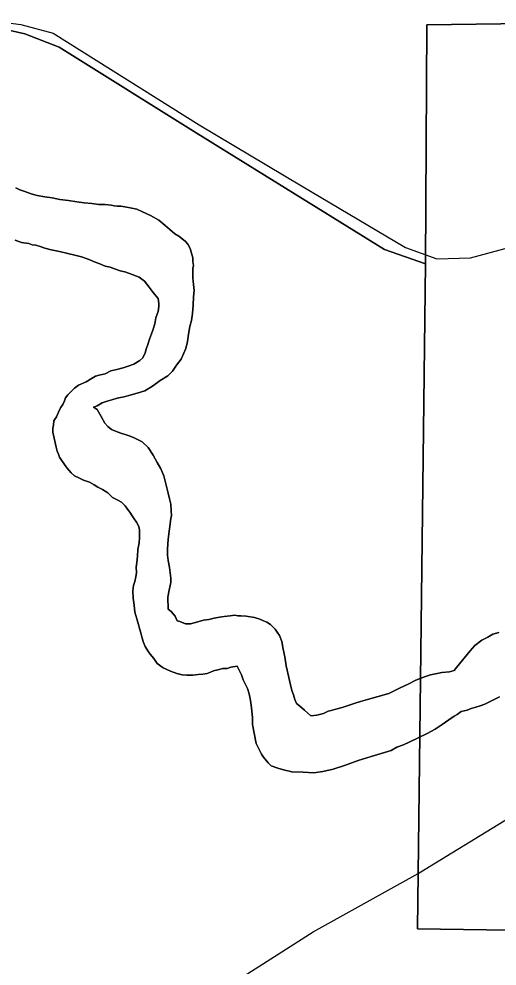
# Model space of a CAD drawing. Extents: x 2010165 to 2382125, y 1060529 to 1407316.
# Drawn here: x 2267902 to 2269525, y 1246104 to 1249319 of the extents above; entities that cross this region are included whole.
import ezdxf

# ---------------------------------------------------------------- set-up
doc = ezdxf.new("R2010")
doc.units = 0
for name, color, linetype in [('GM_X_City_Street', 7, 'Continuous'), ('GM_X_Corporation', 7, 'Continuous'), ('GM_X_Major_River', 7, 'Continuous')]:
    doc.layers.add(name, color=color, linetype=linetype)

msp = doc.modelspace()

# ---------------------------------------------------------------- linework, layer by layer
at = {"layer": 'GM_X_City_Street'}
for points in [[(2266627.6, 1249180.9), (2266732.8, 1249194.6), (2267599.6, 1249312.9), (2267777, 1249317.1), (2267907.9, 1249300.2), (2268017.7, 1249270.7), (2268513.6, 1248959), (2268861.4, 1248752.7)], [(2268861.4, 1248752.7), (2269214.5, 1248543.2), (2269320.5, 1248505.1), (2269434.6, 1248507.9), (2269565, 1248543.2), (2269673.6, 1248632.9), (2269849.5, 1248810.8), (2270146.7, 1249125.3)], [(2269295.5, 1246442), (2269604.4, 1246631.6)], [(2267288.1, 1245172.4), (2267326.6, 1245209.6), (2267424.8, 1245272.1), (2267673.9, 1245433.8), (2267995.7, 1245645.3), (2268441.7, 1245927.7), (2268900.4, 1246220.5), (2269256.6, 1246418.1), (2269295.5, 1246442)]]:
    msp.add_lwpolyline(points, dxfattribs=at)
at = {"layer": 'GM_X_Corporation'}
for points in [[(2270794.1, 1249318.9), (2269286.2, 1249299), (2269282.3, 1248487.8), (2269143, 1248536.1), (2268503.4, 1248932.1), (2268038.7, 1249223.2), (2267922.3, 1249268.4), (2267785.9, 1249299.4), (2267701.9, 1249300.7), (2267449.9, 1249268.5), (2267276, 1249239), (2267049.9, 1249217), (2266792, 1249180.8), (2266562, 1249154.8), (2266105.9, 1249071.1)], [(2272604.8, 1246182), (2269254.3, 1246230.9), (2269256.6, 1246418.1), (2269282.3, 1248487.8), (2269286.2, 1249299), (2270794.1, 1249318.9)], [(2266105.9, 1249071.1), (2266562, 1249154.8), (2266792, 1249180.8), (2267049.9, 1249217), (2267276, 1249239), (2267449.9, 1249268.5), (2267701.9, 1249300.7), (2267785.9, 1249299.4), (2267922.3, 1249268.4), (2268038.7, 1249223.2), (2268503.4, 1248932.1), (2269143, 1248536.1), (2269282.3, 1248487.8), (2269256.6, 1246418.1), (2269254.3, 1246230.9), (2272604.8, 1246182)]]:
    msp.add_lwpolyline(points, dxfattribs=at)
at = {"layer": 'GM_X_Major_River'}
for points in [[(2268411.5, 1247380.2), (2268415.3, 1247396.3), (2268417.2, 1247406.4), (2268417.1, 1247420.4), (2268415, 1247438.5), (2268412.8, 1247456.6), (2268408.6, 1247480.7), (2268406.4, 1247498.7), (2268406.2, 1247518.8), (2268407.9, 1247553), (2268417.3, 1247623.4), (2268419.2, 1247633.5), (2268419.1, 1247649.5), (2268416.9, 1247671.6), (2268412.7, 1247689.7), (2268408.5, 1247709.8), (2268402.3, 1247731.8), (2268393.9, 1247767.9), (2268383.7, 1247792), (2268371.5, 1247814), (2268357.2, 1247838), (2268340.9, 1247864), (2268320.6, 1247884), (2268304.5, 1247891.9), (2268290.4, 1247897.9), (2268276.3, 1247903.8), (2268266.2, 1247907.8), (2268248.1, 1247913.6), (2268230, 1247919.6), (2268215.9, 1247925.5), (2268203.7, 1247935.5), (2268193.6, 1247947.5), (2268181.3, 1247969.5), (2268167.1, 1247993.5), (2268154.9, 1248001.5), (2268167, 1248005.6), (2268184.9, 1248015.7), (2268200.9, 1248021.8), (2268217, 1248026), (2268235, 1248032.1), (2268247, 1248034.2), (2268259, 1248036.3), (2268275.1, 1248040.4), (2268303.1, 1248048.7), (2268329.1, 1248056.9), (2268355.1, 1248073.1), (2268381, 1248091.4), (2268407, 1248107.6), (2268422.9, 1248123.8), (2268436.8, 1248144), (2268452.7, 1248164.2), (2268468.4, 1248200.4), (2268474.2, 1248224.6), (2268478, 1248248.7), (2268481.8, 1248274.9), (2268487.6, 1248295), (2268491.4, 1248319.2), (2268493.2, 1248347.3), (2268494.9, 1248375.4), (2268496.8, 1248397.6), (2268494.6, 1248417.6), (2268492.4, 1248439.7), (2268492.2, 1248455.8), (2268492.1, 1248471.9), (2268494, 1248481.9), (2268491.9, 1248496), (2268491.8, 1248508), (2268487.6, 1248524.1), (2268483.4, 1248540.1), (2268475.3, 1248554.2), (2268467.2, 1248564.1), (2268455, 1248574.1), (2268444.9, 1248582.1), (2268430.8, 1248590), (2268414.6, 1248604), (2268398.4, 1248617.9), (2268376.2, 1248635.9), (2268347.9, 1248651.8), (2268321.7, 1248663.7), (2268301.6, 1248673.6), (2268279.4, 1248677.4), (2268261.3, 1248681.3), (2268247.3, 1248683.3), (2268235.2, 1248683.2), (2268225.2, 1248685.1), (2268215.1, 1248687.1), (2268195, 1248688.9), (2268172.9, 1248688.8), (2268148.8, 1248692.7), (2268122.7, 1248694.5), (2268098.5, 1248698.4), (2268070.4, 1248702.2), (2268040.3, 1248706), (2268014.1, 1248711.9), (2267990, 1248715.7), (2267963.8, 1248719.6), (2267943.7, 1248725.5), (2267921.5, 1248733.4), (2267905.4, 1248739.3), (2267891.3, 1248745.2)], [(2267891.3, 1248745.2), (2267905.4, 1248739.3), (2267921.5, 1248733.4), (2267943.7, 1248725.5), (2267963.8, 1248719.6), (2267990, 1248715.7), (2268014.1, 1248711.9), (2268040.3, 1248706), (2268070.4, 1248702.2), (2268098.5, 1248698.4), (2268122.7, 1248694.5), (2268148.8, 1248692.7), (2268172.9, 1248688.8), (2268195, 1248688.9), (2268215.1, 1248687.1), (2268225.2, 1248685.1), (2268235.2, 1248683.2), (2268247.3, 1248683.3), (2268261.3, 1248681.3), (2268279.4, 1248677.4), (2268301.6, 1248673.6), (2268321.7, 1248663.7), (2268347.9, 1248651.8), (2268376.2, 1248635.9), (2268398.4, 1248617.9), (2268414.6, 1248604), (2268430.8, 1248590), (2268444.9, 1248582.1), (2268455, 1248574.1), (2268467.2, 1248564.1), (2268475.3, 1248554.2), (2268483.4, 1248540.1), (2268487.6, 1248524.1), (2268491.8, 1248508), (2268491.9, 1248496), (2268494, 1248481.9), (2268492.1, 1248471.9), (2268492.2, 1248455.8), (2268492.4, 1248439.7), (2268494.6, 1248417.6), (2268496.8, 1248397.6), (2268494.9, 1248375.4), (2268493.2, 1248347.3), (2268491.4, 1248319.2), (2268487.6, 1248295), (2268481.8, 1248274.9), (2268478, 1248248.7), (2268474.2, 1248224.6), (2268468.4, 1248200.4), (2268452.7, 1248164.2), (2268436.8, 1248144), (2268422.9, 1248123.8), (2268407, 1248107.6), (2268381, 1248091.4), (2268355.1, 1248073.1), (2268329.1, 1248056.9), (2268303.1, 1248048.7), (2268275.1, 1248040.4), (2268259, 1248036.3), (2268247, 1248034.2), (2268235, 1248032.1), (2268217, 1248026), (2268200.9, 1248021.8), (2268184.9, 1248015.7), (2268167, 1248005.6), (2268154.9, 1248001.5), (2268167.1, 1247993.5), (2268181.3, 1247969.5), (2268193.6, 1247947.5), (2268203.7, 1247935.5), (2268215.9, 1247925.5), (2268230, 1247919.6), (2268248.1, 1247913.6), (2268266.2, 1247907.8), (2268276.3, 1247903.8), (2268290.4, 1247897.9), (2268304.5, 1247891.9), (2268320.6, 1247884), (2268340.9, 1247864), (2268357.2, 1247838), (2268371.5, 1247814), (2268383.7, 1247792), (2268393.9, 1247767.9), (2268402.3, 1247731.8), (2268408.5, 1247709.8), (2268412.7, 1247689.7), (2268416.9, 1247671.6), (2268419.1, 1247649.5), (2268419.2, 1247633.5), (2268417.3, 1247623.4), (2268407.9, 1247553), (2268406.2, 1247518.8), (2268406.4, 1247498.7), (2268408.6, 1247480.7), (2268412.8, 1247456.6), (2268415, 1247438.5), (2268417.1, 1247420.4), (2268417.2, 1247406.4), (2268415.3, 1247396.3), (2268411.5, 1247380.2)], [(2267888.9, 1248568.4), (2267911, 1248560.5), (2267935.2, 1248556.6), (2267947.2, 1248552.7), (2267959.3, 1248550.8), (2267973.4, 1248546.8), (2267989.5, 1248540.9), (2268011.7, 1248535), (2268039.8, 1248529.2), (2268068, 1248523.3), (2268092.1, 1248517.5), (2268114.3, 1248511.6), (2268136.4, 1248503.7), (2268160.6, 1248493.8), (2268176.7, 1248487.9), (2268194.9, 1248480), (2268211, 1248476.1), (2268229.1, 1248470.1), (2268245.2, 1248464.2), (2268261.3, 1248460.3), (2268277.4, 1248454.4), (2268309.6, 1248442.5), (2268327.8, 1248428.6), (2268336, 1248418.6), (2268344.1, 1248408.6), (2268354.2, 1248394.6), (2268362.4, 1248384.6), (2268374.5, 1248370.6), (2268376.7, 1248352.6), (2268376.8, 1248342.5), (2268374.9, 1248326.4), (2268371, 1248316.4), (2268367.1, 1248304.3), (2268363.3, 1248284.1), (2268357.4, 1248266), (2268351.5, 1248249.9), (2268345.6, 1248231.8), (2268339.8, 1248213.7), (2268333.9, 1248197.6), (2268330, 1248185.5), (2268322.1, 1248169.3), (2268312.2, 1248159.2), (2268292.2, 1248147), (2268272.2, 1248140.9), (2268256.2, 1248134.8), (2268234.1, 1248128.6), (2268214.1, 1248124.4), (2268194.1, 1248114.2), (2268174.1, 1248110.1), (2268162, 1248106), (2268150.1, 1248099.9), (2268130.1, 1248087.7), (2268104.1, 1248075.5), (2268090.1, 1248065.3), (2268078.2, 1248053.2), (2268068.2, 1248043.1), (2268060.3, 1248033), (2268056.4, 1248022.9), (2268050.5, 1248010.8), (2268042.5, 1247998.7), (2268036.6, 1247984.6), (2268028.8, 1247968.5), (2268020.8, 1247954.4), (2268019, 1247940.3), (2268017, 1247930.2), (2268017.2, 1247916.1), (2268027.7, 1247866), (2268031.8, 1247851.9), (2268035.9, 1247841.9), (2268040, 1247831.9), (2268046.1, 1247821.9), (2268054.3, 1247809.9), (2268064.4, 1247795.9), (2268078.6, 1247777.9), (2268090.8, 1247767.9), (2268106.9, 1247760), (2268121, 1247754.1), (2268131.1, 1247750.1), (2268141.2, 1247746.2), (2268157.3, 1247738.2), (2268169.4, 1247730.3), (2268185.5, 1247722.3), (2268203.7, 1247710.4), (2268219.9, 1247694.4), (2268240.1, 1247684.5), (2268250.2, 1247678.6), (2268262.3, 1247666.6)], [(2268262.3, 1247666.6), (2268250.2, 1247678.6), (2268240.1, 1247684.5), (2268219.9, 1247694.4), (2268203.7, 1247710.4), (2268185.5, 1247722.3), (2268169.4, 1247730.3), (2268157.3, 1247738.2), (2268141.2, 1247746.2), (2268131.1, 1247750.1), (2268121, 1247754.1), (2268106.9, 1247760), (2268090.8, 1247767.9), (2268078.6, 1247777.9), (2268064.4, 1247795.9), (2268054.3, 1247809.9), (2268046.1, 1247821.9), (2268040, 1247831.9), (2268035.9, 1247841.9), (2268031.8, 1247851.9), (2268027.7, 1247866), (2268017.2, 1247916.1), (2268017, 1247930.2), (2268019, 1247940.3), (2268020.8, 1247954.4), (2268028.8, 1247968.5), (2268036.6, 1247984.6), (2268042.5, 1247998.7), (2268050.5, 1248010.8), (2268056.4, 1248022.9), (2268060.3, 1248033), (2268068.2, 1248043.1), (2268078.2, 1248053.2), (2268090.1, 1248065.3), (2268104.1, 1248075.5), (2268130.1, 1248087.7), (2268150.1, 1248099.9), (2268162, 1248106), (2268174.1, 1248110.1), (2268194.1, 1248114.2), (2268214.1, 1248124.4), (2268234.1, 1248128.6), (2268256.2, 1248134.8), (2268272.2, 1248140.9), (2268292.2, 1248147), (2268312.2, 1248159.2), (2268322.1, 1248169.3), (2268330, 1248185.5), (2268333.9, 1248197.6), (2268339.8, 1248213.7), (2268345.6, 1248231.8), (2268351.5, 1248249.9), (2268357.4, 1248266), (2268363.3, 1248284.1), (2268367.1, 1248304.3), (2268371, 1248316.4), (2268374.9, 1248326.4), (2268376.8, 1248342.5), (2268376.7, 1248352.6), (2268374.5, 1248370.6), (2268362.4, 1248384.6), (2268354.2, 1248394.6), (2268344.1, 1248408.6), (2268336, 1248418.6), (2268327.8, 1248428.6), (2268309.6, 1248442.5), (2268277.4, 1248454.4), (2268261.3, 1248460.3), (2268245.2, 1248464.2), (2268229.1, 1248470.1), (2268211, 1248476.1), (2268194.9, 1248480), (2268176.7, 1248487.9), (2268160.6, 1248493.8), (2268136.4, 1248503.7), (2268114.3, 1248511.6), (2268092.1, 1248517.5), (2268068, 1248523.3), (2268039.8, 1248529.2), (2268011.7, 1248535), (2267989.5, 1248540.9), (2267973.4, 1248546.8), (2267959.3, 1248550.8), (2267947.2, 1248552.7), (2267935.2, 1248556.6), (2267911, 1248560.5), (2267888.9, 1248568.4)], [(2268262.3, 1247666.6), (2268270.5, 1247654.6), (2268278.6, 1247644.6), (2268286.7, 1247632.6), (2268292.8, 1247622.6), (2268301, 1247610.6), (2268309.1, 1247596.6), (2268311.3, 1247584.5), (2268311.4, 1247572.5), (2268311.5, 1247558.4), (2268309.6, 1247540.3), (2268305.8, 1247518.2), (2268304, 1247496.1), (2268302.2, 1247473.9), (2268300.3, 1247457.9), (2268300.5, 1247439.8), (2268298.6, 1247425.7), (2268294.7, 1247409.6), (2268290.8, 1247395.5), (2268289, 1247377.4), (2268289.2, 1247353.3), (2268293.5, 1247329.2), (2268295.7, 1247305.1), (2268301.9, 1247283.1), (2268316.4, 1247230.9), (2268320.5, 1247216.9), (2268324.7, 1247202.8), (2268330.8, 1247188.8), (2268339, 1247174.8), (2268347.1, 1247162.8), (2268359.3, 1247148.8), (2268371.5, 1247130.8), (2268391.7, 1247116.9), (2268415.9, 1247105), (2268438.1, 1247097.1), (2268456.2, 1247093.2), (2268472.3, 1247091.3), (2268492.3, 1247091.4), (2268510.4, 1247093.5), (2268526.4, 1247095.6), (2268540.5, 1247097.7), (2268552.5, 1247101.8), (2268562.5, 1247105.9), (2268576.5, 1247110), (2268594.5, 1247114.2), (2268608.6, 1247114.3), (2268620.6, 1247118.4), (2268642.6, 1247122.5), (2268648.8, 1247110.5), (2268657, 1247092.5), (2268663.1, 1247076.4), (2268669.3, 1247062.4), (2268677.4, 1247046.4), (2268683.6, 1247028.3), (2268687.8, 1247006.3), (2268690, 1246990.2), (2268692.2, 1246970.1), (2268694.4, 1246948.1), (2268694.6, 1246923.9), (2268707.2, 1246859.7), (2268717.4, 1246839.7), (2268725.6, 1246823.7), (2268731.7, 1246813.7), (2268748, 1246793.7), (2268758.1, 1246783.7), (2268780.2, 1246775.8), (2268800.4, 1246769.9), (2268828.5, 1246764.1), (2268866.7, 1246762.3), (2268902.9, 1246760.5), (2268932.9, 1246764.8), (2268969, 1246773), (2269007, 1246785.3), (2269053.1, 1246801.7), (2269097.1, 1246816.1), (2269131.2, 1246826.3), (2269165.2, 1246836.6), (2269185.2, 1246846.8), (2269207.2, 1246855), (2269229.2, 1246865.2), (2269255.2, 1246877.4), (2269287.2, 1246893.7), (2269315.2, 1246907.9), (2269339.1, 1246924.2), (2269361, 1246940.4), (2269379, 1246952.6), (2269389, 1246958.6), (2269403, 1246968.8), (2269423, 1246972.9), (2269437, 1246979.1), (2269453, 1246983.2), (2269467, 1246987.3), (2269483, 1246993.4), (2269497, 1246999.6), (2269513, 1247007.7), (2269533, 1247017.9)], [(2269533, 1247017.9), (2269513, 1247007.7), (2269497, 1246999.6), (2269483, 1246993.4), (2269467, 1246987.3), (2269453, 1246983.2), (2269437, 1246979.1), (2269423, 1246972.9), (2269403, 1246968.8), (2269389, 1246958.6), (2269379, 1246952.6), (2269361, 1246940.4), (2269339.1, 1246924.2), (2269315.2, 1246907.9), (2269287.2, 1246893.7), (2269255.2, 1246877.4), (2269229.2, 1246865.2), (2269207.2, 1246855), (2269185.2, 1246846.8), (2269165.2, 1246836.6), (2269131.2, 1246826.3), (2269097.1, 1246816.1), (2269053.1, 1246801.7), (2269007, 1246785.3), (2268969, 1246773), (2268932.9, 1246764.8), (2268902.9, 1246760.5), (2268866.7, 1246762.3), (2268828.5, 1246764.1), (2268800.4, 1246769.9), (2268780.2, 1246775.8), (2268758.1, 1246783.7), (2268748, 1246793.7), (2268731.7, 1246813.7), (2268725.6, 1246823.7), (2268717.4, 1246839.7), (2268707.2, 1246859.7), (2268694.6, 1246923.9), (2268694.4, 1246948.1), (2268692.2, 1246970.1), (2268690, 1246990.2), (2268687.8, 1247006.3), (2268683.6, 1247028.3), (2268677.4, 1247046.4), (2268669.3, 1247062.4), (2268663.1, 1247076.4), (2268657, 1247092.5), (2268648.8, 1247110.5), (2268642.6, 1247122.5), (2268620.6, 1247118.4), (2268608.6, 1247114.3), (2268594.5, 1247114.2), (2268576.5, 1247110), (2268562.5, 1247105.9), (2268552.5, 1247101.8), (2268540.5, 1247097.7), (2268526.4, 1247095.6), (2268510.4, 1247093.5), (2268492.3, 1247091.4), (2268472.3, 1247091.3), (2268456.2, 1247093.2), (2268438.1, 1247097.1), (2268415.9, 1247105), (2268391.7, 1247116.9), (2268371.5, 1247130.8), (2268359.3, 1247148.8), (2268347.1, 1247162.8), (2268339, 1247174.8), (2268330.8, 1247188.8), (2268324.7, 1247202.8), (2268320.5, 1247216.9), (2268316.4, 1247230.9), (2268301.9, 1247283.1), (2268295.7, 1247305.1), (2268293.5, 1247329.2), (2268289.2, 1247353.3), (2268289, 1247377.4), (2268290.8, 1247395.5), (2268294.7, 1247409.6), (2268298.6, 1247425.7), (2268300.5, 1247439.8), (2268300.3, 1247457.9), (2268302.2, 1247473.9), (2268304, 1247496.1), (2268305.8, 1247518.2), (2268309.6, 1247540.3), (2268311.5, 1247558.4), (2268311.4, 1247572.5), (2268311.3, 1247584.5), (2268309.1, 1247596.6), (2268301, 1247610.6), (2268292.8, 1247622.6), (2268286.7, 1247632.6), (2268278.6, 1247644.6), (2268270.5, 1247654.6), (2268262.3, 1247666.6)], [(2269531.1, 1247236.9), (2269511.1, 1247230.7), (2269493.1, 1247220.6), (2269473.1, 1247210.4), (2269449.1, 1247192.1), (2269433.3, 1247174), (2269387.6, 1247117.4), (2269379.6, 1247107.3), (2269363.6, 1247103.2), (2269337.5, 1247101), (2269315.5, 1247096.8), (2269299.5, 1247092.7), (2269285.4, 1247088.6), (2269269.4, 1247082.4), (2269249.4, 1247074.3), (2269225.4, 1247062.1), (2269193.4, 1247047.8), (2269157.5, 1247029.5), (2269121.4, 1247019.2), (2269085.4, 1247008.9), (2269061.3, 1247002.7), (2269043.3, 1246996.6), (2269023.3, 1246990.4), (2268999.3, 1246982.2), (2268977.2, 1246976), (2268961.2, 1246971.9), (2268951.2, 1246969.8), (2268935.2, 1246961.7), (2268913.2, 1246955.5), (2268893.1, 1246953.4), (2268870.8, 1246973.3), (2268854.7, 1246987.3), (2268844.6, 1246995.2), (2268838.4, 1247009.3), (2268834.2, 1247025.3), (2268828.1, 1247039.4), (2268823.9, 1247059.4), (2268809.3, 1247123.6), (2268805, 1247153.7), (2268798.7, 1247179.8), (2268794.5, 1247205.9), (2268786.3, 1247226), (2268778.1, 1247238), (2268772, 1247248), (2268755.8, 1247263.9), (2268743.7, 1247271.9), (2268731.6, 1247275.8), (2268719.5, 1247281.8), (2268701.4, 1247287.7), (2268673.3, 1247291.5), (2268655.2, 1247293.4), (2268645.1, 1247293.3), (2268635.1, 1247295.3), (2268619, 1247293.2), (2268599, 1247291), (2268582.9, 1247288.9), (2268564.9, 1247284.8), (2268546.9, 1247280.6), (2268528.8, 1247278.5), (2268508.8, 1247272.3), (2268484.7, 1247266.2), (2268466.7, 1247266.1), (2268448.5, 1247274), (2268438.5, 1247275.9), (2268432.3, 1247291.9), (2268418.1, 1247307.9), (2268408, 1247315.9), (2268407.7, 1247356.1), (2268411.5, 1247380.2)], [(2268411.5, 1247380.2), (2268407.7, 1247356.1), (2268408, 1247315.9), (2268418.1, 1247307.9), (2268432.3, 1247291.9), (2268438.5, 1247275.9), (2268448.5, 1247274), (2268466.7, 1247266.1), (2268484.7, 1247266.2), (2268508.8, 1247272.3), (2268528.8, 1247278.5), (2268546.9, 1247280.6), (2268564.9, 1247284.8), (2268582.9, 1247288.9), (2268599, 1247291), (2268619, 1247293.2), (2268635.1, 1247295.3), (2268645.1, 1247293.3), (2268655.2, 1247293.4), (2268673.3, 1247291.5), (2268701.4, 1247287.7), (2268719.5, 1247281.8), (2268731.6, 1247275.8), (2268743.7, 1247271.9), (2268755.8, 1247263.9), (2268772, 1247248), (2268778.1, 1247238), (2268786.3, 1247226), (2268794.5, 1247205.9), (2268798.7, 1247179.8), (2268805, 1247153.7), (2268809.3, 1247123.6), (2268823.9, 1247059.4), (2268828.1, 1247039.4), (2268834.2, 1247025.3), (2268838.4, 1247009.3), (2268844.6, 1246995.2), (2268854.7, 1246987.3), (2268870.8, 1246973.3), (2268893.1, 1246953.4), (2268913.2, 1246955.5), (2268935.2, 1246961.7), (2268951.2, 1246969.8), (2268961.2, 1246971.9), (2268977.2, 1246976), (2268999.3, 1246982.2), (2269023.3, 1246990.4), (2269043.3, 1246996.6), (2269061.3, 1247002.7), (2269085.4, 1247008.9), (2269121.4, 1247019.2), (2269157.5, 1247029.5), (2269193.4, 1247047.8), (2269225.4, 1247062.1), (2269249.4, 1247074.3), (2269269.4, 1247082.4), (2269285.4, 1247088.6), (2269299.5, 1247092.7), (2269315.5, 1247096.8), (2269337.5, 1247101), (2269363.6, 1247103.2), (2269379.6, 1247107.3), (2269387.6, 1247117.4), (2269433.3, 1247174), (2269449.1, 1247192.1), (2269473.1, 1247210.4), (2269493.1, 1247220.6), (2269511.1, 1247230.7), (2269531.1, 1247236.9)]]:
    msp.add_lwpolyline(points, dxfattribs=at)

doc.saveas('drawing.dxf')
